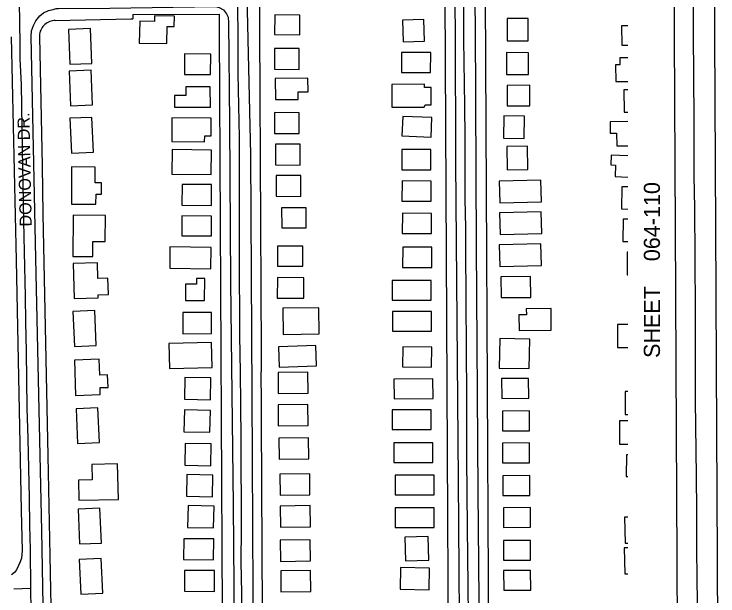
# Model space of a CAD drawing. Extents: x -25029 to 2274964, y -81170 to 687028.
# Drawn here: x -509 to 364, y -62644 to -61922 of the extents above; entities that cross this region are included whole.
import ezdxf

# ---------------------------------------------------------------- set-up
doc = ezdxf.new("R2010")
doc.units = 0
for name, color, linetype in [('81911BEA - RW_X_Fee_RW', 7, 'Continuous'), ('BLDG', 7, 'Continuous'), ('GE_X_CL_2000', 7, 'Continuous'), ('ROAD', 7, 'Continuous'), ('ROAD-NAME', 7, 'Continuous'), ('TI_SHEET', 7, 'Continuous')]:
    doc.layers.add(name, color=color, linetype=linetype)

msp = doc.modelspace()

# ---------------------------------------------------------------- linework, layer by layer
at = {"layer": '81911BEA - RW_X_Fee_RW'}
for p, q in [((-362, -61922.36), (-255.12, -61922.1)), ((-362, -61922.36), (-361.9, -61927.74)), ((-477.95, -61950.08), (-477.15, -61990.07))]:
    msp.add_line(p, q, dxfattribs=at)
for points in [[(308.86, -61878.41), (309.12, -61928.41), (309.33, -61968.41), (309.53, -62008.41), (309.74, -62048.41), (309.95, -62088.41), (310.15, -62128.41), (310.36, -62168.41), (310.57, -62208.41), (310.77, -62248.41), (310.98, -62288.41), (311.24, -62338.41), (311.45, -62378.4), (311.65, -62418.4), (311.86, -62458.4), (312.07, -62498.4), (312.27, -62538.4), (312.48, -62578.4), (312.69, -62618.4), (312.94, -62668.4), (313.15, -62708.4), (313.36, -62748.4), (313.52, -62780.61)], [(358.86, -61878.15), (359.12, -61928.16), (359.33, -61968.16), (359.54, -62008.16), (359.74, -62048.16), (359.95, -62088.16), (360.16, -62128.16), (360.36, -62168.16), (360.57, -62208.16), (360.78, -62248.16), (360.98, -62288.15), (361.24, -62338.15), (361.45, -62378.15), (361.65, -62418.15), (361.86, -62458.15), (362.07, -62498.15), (362.27, -62538.15), (362.48, -62578.15), (362.69, -62618.15), (362.94, -62668.15), (363.15, -62708.15), (363.23, -62724.15), (363.36, -62748.15), (363.52, -62780.17)], [(-205.32, -61882.06), (-205.12, -61922.06), (-204.91, -61962.06), (-204.7, -62002.06), (-204.5, -62042.06), (-204.29, -62082.06), (-204.08, -62122.06), (-203.88, -62162.06), (-203.67, -62202.06), (-203.46, -62242.06), (-203.26, -62282.06), (-203.05, -62322.06), (-202.83, -62365.55)], [(24.68, -61880.87), (24.89, -61920.87), (25.09, -61960.87), (25.3, -62000.87), (25.51, -62040.87), (25.71, -62080.87), (25.92, -62120.87), (26.13, -62160.87), (26.33, -62200.87), (26.54, -62240.87), (26.75, -62280.87), (26.95, -62320.87), (27.18, -62364.37)], [(74.68, -61880.61), (74.89, -61920.61), (75.09, -61960.61), (75.3, -62000.61), (75.51, -62040.61), (75.71, -62080.61), (75.92, -62120.61), (76.13, -62160.61), (76.33, -62200.61), (76.54, -62240.61), (76.75, -62280.61), (76.95, -62320.61), (77.18, -62364.11)], [(-255.12, -61922.1), (-254.91, -61962.1), (-254.71, -62002.1), (-254.5, -62042.1), (-254.29, -62082.1), (-254.09, -62122.1), (-253.88, -62162.1), (-253.67, -62202.1), (-253.47, -62242.1), (-253.26, -62282.1), (-253.05, -62322.1), (-252.85, -62362.1), (-252.64, -62402.1), (-252.43, -62442.1), (-252.23, -62482.1), (-252.02, -62522.1), (-251.81, -62562.09), (-251.61, -62602.09), (-251.4, -62642.09), (-251.19, -62682.09), (-250.99, -62722.09), (-250.77, -62763.07), (-250.68, -62780.91), (-250.71, -62782.76)], [(-458.36, -61929.68), (-460.1, -61929.79), (-461.83, -61930.06), (-463.52, -61930.47), (-465.18, -61931.03), (-466.77, -61931.73), (-468.31, -61932.56), (-469.76, -61933.53), (-471.12, -61934.62), (-472.38, -61935.83), (-473.53, -61937.14), (-474.57, -61938.54), (-475.48, -61940.03), (-476.25, -61941.59), (-476.89, -61943.22), (-477.38, -61944.89), (-477.72, -61946.6), (-477.91, -61948.34), (-477.95, -61950.08)], [(-458.36, -61929.68), (-364.74, -61927.8), (-361.9, -61927.74)], [(-477.15, -61990.07), (-475.94, -62050.06), (-474.73, -62110.05), (-473.52, -62170.04), (-472.31, -62230.03), (-471.1, -62290.01), (-469.89, -62350), (-468.68, -62409.99), (-467.47, -62469.98), (-466.22, -62531.97), (-464.97, -62593.95), (-464.13, -62635.99)], [(-200.75, -62782.59), (-200.85, -62748.55), (-201.03, -62713.55), (-201.21, -62677.55), (-201.4, -62641.55), (-201.59, -62605.55), (-201.79, -62565.55), (-202, -62525.55), (-202.21, -62485.55), (-202.41, -62445.55), (-202.62, -62405.55), (-202.83, -62365.55)], [(27.18, -62364.37), (27.38, -62404.37), (27.59, -62444.37), (27.79, -62484.37), (28, -62524.37), (28.21, -62564.36), (28.41, -62604.36), (28.6, -62640.36), (28.79, -62676.36), (28.97, -62712.36), (29.15, -62747.36), (29.33, -62782.23)], [(77.18, -62364.11), (77.38, -62404.11), (77.59, -62444.11), (77.8, -62484.11), (78, -62524.11), (78.21, -62564.11), (78.42, -62604.11), (78.6, -62640.11), (78.79, -62676.11), (78.97, -62712.11), (79.16, -62748.1), (79.34, -62782.19)], [(-464.13, -62635.99), (-463.73, -62655.94), (-462.48, -62717.93), (-461.16, -62783.35), (-461.16, -62783.4)]]:
    msp.add_lwpolyline(points, dxfattribs=at)
at = {"layer": 'BLDG'}
for p, q in [((251.64, -61976.06), (241.97, -61976.15)), ((251.64, -62055.26), (229.93, -62055.38)), ((251.64, -62097.67), (231, -62096.82)), ((251.64, -62217.22), (250.85, -62217.23)), ((251.64, -62306.76), (239.09, -62306.78)), ((251.64, -62389.92), (248.35, -62389.93)), ((251.64, -62426.54), (241.36, -62426.56)), ((249.54, -62495.46), (251.64, -62495.5))]:
    msp.add_line(p, q, dxfattribs=at)
for points in [[(-154.89, -61922.97), (-186.14, -61922.83), (-186.25, -61947.23), (-155, -61947.37)], [(-319.57, -61937.14), (-310.76, -61937.29), (-310.53, -61924.28), (-335.18, -61923.85), (-335.3, -61930.91), (-353.6, -61930.59), (-354.07, -61957.72), (-319.94, -61958.32)], [(-0.41, -61955.27), (-1.25, -61928.44), (-27.5, -61929.26), (-26.65, -61956.1)], [(102.01, -61927.42), (102.01, -61954.97), (128.24, -61954.97), (128.24, -61927.42)], [(-412.83, -61982.96), (-414.7, -61939.72), (-441.94, -61940.9), (-440.07, -61984.14)], [(-186.21, -61964.31), (-186.35, -61990.26), (-155.8, -61990.43), (-155.66, -61964.47)], [(-297.83, -61971.3), (-297.88, -61996.56), (-265.59, -61996.62), (-265.54, -61971.36)], [(7.23, -61994.47), (7.3, -61969.44), (-28.74, -61969.34), (-28.81, -61994.36)], [(128.57, -61996.72), (128.69, -61969.7), (101.51, -61969.57), (101.39, -61996.6)], [(-412.05, -62034.51), (-413.91, -61991.27), (-441.15, -61992.45), (-439.29, -62035.69)], [(-156.92, -62027.78), (-156.99, -62018.15), (-144.85, -62018.06), (-144.97, -62001.49), (-185.55, -62001.78), (-185.36, -62027.98)], [(0.34, -62034.57), (7.91, -62034.54), (7.81, -62012.69), (-0.43, -62012.73), (-0.45, -62008.94), (-40.99, -62009.13), (-40.86, -62037.38), (-0.79, -62037.2)], [(130.25, -62035.64), (130.07, -62010.07), (102.13, -62010.27), (102.3, -62035.83)], [(-296.56, -62012.08), (-296.51, -62022.78), (-310.56, -62022.86), (-310.48, -62037.36), (-265.94, -62037.12), (-266.08, -62011.91)], [(-186.38, -62044.03), (-186.52, -62069.98), (-155.97, -62070.14), (-155.83, -62044.19)], [(-410.99, -62093.14), (-412.85, -62049.9), (-440.09, -62051.08), (-438.23, -62094.32)], [(-273, -62072.72), (-264.84, -62072.74), (-264.79, -62050.8), (-313.8, -62050.69), (-313.86, -62080.01), (-273.02, -62080.1)], [(-27.39, -62048.68), (-28.34, -62072.96), (7.78, -62074.37), (8.72, -62050.09)], [(98.17, -62047.97), (97.74, -62075.79), (123.26, -62076.18), (123.69, -62048.37)], [(-185.03, -62082.99), (-185.17, -62108.95), (-154.62, -62109.11), (-154.48, -62083.16)], [(127.85, -62114.73), (127.38, -62085.73), (101.56, -62086.15), (102.03, -62115.15)], [(-313.41, -62089.89), (-313.76, -62120.24), (-265.04, -62120.8), (-264.69, -62090.45)], [(7.48, -62115), (7.55, -62089.97), (-28.49, -62089.87), (-28.56, -62114.89)], [(-407.78, -62157.65), (-407.76, -62145.13), (-401.11, -62145.14), (-401.08, -62131.2), (-408.82, -62131.18), (-408.78, -62111.51), (-438.04, -62111.45), (-438.13, -62157.58)], [(-184.17, -62121.9), (-184.3, -62147.86), (-153.75, -62148.02), (-153.62, -62122.07)], [(7.75, -62153.99), (7.83, -62128.96), (-28.21, -62128.86), (-28.29, -62153.89)], [(144.67, -62154.78), (144, -62127.97), (92.33, -62129.26), (93, -62156.07)], [(-300.98, -62133.06), (-301.19, -62158.9), (-264.7, -62159.19), (-264.5, -62133.35)], [(-147.33, -62162.14), (-177.58, -62162.31), (-177.44, -62187.03), (-147.2, -62186.86)], [(145.17, -62194.09), (144.5, -62167.28), (92.82, -62168.56), (93.49, -62195.37)], [(-411.78, -62222.65), (-411.6, -62203.82), (-396.34, -62203.97), (-396.02, -62171.56), (-436.07, -62171.16), (-436.58, -62222.41)], [(-264.64, -62197.03), (-264.49, -62172.32), (-301.12, -62172.09), (-301.26, -62196.8)], [(8.16, -62194.05), (8.23, -62169.02), (-27.81, -62168.92), (-27.88, -62193.95)], [(-316.33, -62237.02), (-265.19, -62237.65), (-264.86, -62211.21), (-316, -62210.58)], [(-151.19, -62209.56), (-182.51, -62209.53), (-182.53, -62234.41), (-151.21, -62234.44)], [(8.55, -62236.09), (8.62, -62211.06), (-27.42, -62210.96), (-27.49, -62235.98)], [(144.72, -62233.66), (144.06, -62206.85), (92.38, -62208.14), (93.05, -62234.95)], [(-404.98, -62273.8), (-405.09, -62269.98), (-392.34, -62269.59), (-392.97, -62249.3), (-405.43, -62249.69), (-406.03, -62230.48), (-436.18, -62231.41), (-434.84, -62274.72)], [(-273.06, -62277.24), (-272.98, -62249.68), (-282.97, -62249.65), (-282.99, -62257.04), (-296.75, -62257), (-296.81, -62277.17)], [(-149.83, -62248.89), (-182.81, -62248.71), (-182.95, -62274.18), (-149.96, -62274.36)], [(-40.36, -62252.27), (-40.3, -62276.76), (8.04, -62276.64), (7.98, -62252.15)], [(131.18, -62247.46), (94.49, -62247.68), (94.65, -62273.54), (131.34, -62273.31)], [(-407.38, -62332.95), (-409.24, -62289.71), (-436.48, -62290.89), (-434.62, -62334.13)], [(-131.01, -62318.63), (-131.33, -62286.35), (-176.18, -62286.8), (-175.85, -62319.08)], [(125.93, -62294.94), (116.82, -62295), (116.94, -62314.23), (156.73, -62313.99), (156.56, -62287.21), (125.89, -62287.4)], [(-264.48, -62291.99), (-300.26, -62292.18), (-300.12, -62318.4), (-264.34, -62318.2)], [(-40.1, -62290.73), (-40.04, -62315.22), (8.3, -62315.09), (8.24, -62290.6)], [(93.05, -62324.22), (92.33, -62360.86), (129.62, -62361.6), (130.34, -62324.95)], [(-264.45, -62329.36), (-317.28, -62330.61), (-316.55, -62361.32), (-263.73, -62360.07)], [(-180.47, -62359.61), (-134.15, -62358.09), (-134.98, -62332.98), (-181.29, -62334.5)], [(-27.27, -62334.68), (-27.57, -62359.29), (8.38, -62359.72), (8.67, -62335.11)], [(-402.4, -62393.9), (-402.67, -62385.19), (-392.86, -62384.89), (-393.34, -62369.37), (-403.2, -62369.68), (-403.8, -62350.05), (-434.54, -62351), (-433.18, -62394.85)], [(-181.75, -62392.52), (-144.75, -62392.07), (-145.06, -62365.98), (-182.06, -62366.42)], [(-265.95, -62400.3), (-265.35, -62373.22), (-297.61, -62372.5), (-298.21, -62399.59)], [(-38.24, -62374.48), (-38.17, -62398.97), (10.17, -62398.85), (10.1, -62374.35)], [(95.46, -62398.55), (128.92, -62398.31), (128.74, -62373.81), (95.28, -62374.06)], [(-403.46, -62453.39), (-405.33, -62410.16), (-432.57, -62411.33), (-430.7, -62454.57)], [(-181.66, -62432.48), (-144.66, -62432.03), (-144.98, -62405.94), (-181.98, -62406.39)], [(-266.51, -62440.6), (-265.91, -62413.52), (-298.16, -62412.8), (-298.76, -62439.89)], [(-40.45, -62412.78), (-40.39, -62437.27), (7.95, -62437.14), (7.89, -62412.65)], [(96.52, -62438.82), (129.98, -62438.57), (129.8, -62414.07), (96.34, -62414.32)], [(-265.53, -62482.15), (-264.93, -62455.07), (-297.18, -62454.35), (-297.79, -62481.44)], [(-180.79, -62473.93), (-143.79, -62473.48), (-144.11, -62447.39), (-181.11, -62447.83)], [(-38.41, -62453.66), (-38.35, -62478.15), (9.99, -62478.03), (9.93, -62453.53)], [(96.49, -62478.57), (129.95, -62478.32), (129.77, -62453.82), (96.31, -62454.07)], [(-380.92, -62479.79), (-413.08, -62480.41), (-412.72, -62499.47), (-429.37, -62499.79), (-428.89, -62524.68), (-380.07, -62523.74)], [(-263.33, -62520.67), (-262.73, -62493.58), (-294.99, -62492.87), (-295.59, -62519.95)], [(-179.42, -62518.69), (-142.42, -62518.24), (-142.73, -62492.15), (-179.73, -62492.6)], [(-36.72, -62493.69), (-36.65, -62518.18), (11.69, -62518.06), (11.62, -62493.57)], [(96.8, -62519.06), (130.25, -62518.82), (130.08, -62494.32), (96.62, -62494.56)], [(-261.99, -62559.25), (-261.38, -62532.16), (-293.64, -62531.44), (-294.24, -62558.53)], [(-178.92, -62558.11), (-141.92, -62557.66), (-142.23, -62531.57), (-179.23, -62532.02)], [(-36.71, -62534.32), (-36.65, -62558.81), (11.69, -62558.69), (11.63, -62534.2)], [(97.62, -62558.58), (131.08, -62558.33), (130.9, -62533.83), (97.44, -62534.08)], [(-400.96, -62577.95), (-402.83, -62534.72), (-430.07, -62535.89), (-428.2, -62579.13)], [(-261.74, -62572.9), (-299.02, -62572.72), (-299.15, -62598.56), (-261.86, -62598.74)], [(-178.88, -62600.65), (-141.88, -62600.2), (-142.2, -62574.11), (-179.2, -62574.56)], [(4.9, -62599.27), (4.21, -62569.91), (-24.78, -62570.59), (-24.09, -62599.96)], [(97.72, -62599.4), (131.18, -62599.15), (131, -62574.65), (97.54, -62574.9)], [(-399.49, -62640.27), (-401.35, -62597.04), (-428.59, -62598.21), (-426.72, -62641.45)], [(-260.7, -62612.08), (-297.98, -62611.9), (-298.11, -62637.74), (-260.82, -62637.92)], [(-178.42, -62638.45), (-141.42, -62638.01), (-141.74, -62611.91), (-178.74, -62612.36)], [(-30.67, -62635.09), (5.23, -62635.95), (5.87, -62609.19), (-30.03, -62608.32)], [(97.85, -62636.56), (131.3, -62636.32), (131.13, -62611.82), (97.67, -62612.07)]]:
    msp.add_lwpolyline(points, close=True, dxfattribs=at)
for points in [[(251.64, -61936.26), (244.14, -61936.3), (244.28, -61960.53), (251.64, -61960.49)], [(241.97, -61976.15), (242.05, -61984.79), (236.67, -61984.84), (236.86, -62005.51), (251.64, -62005.37)], [(251.64, -62015.61), (246.87, -62015.67), (247.2, -62043.49), (251.64, -62043.44)], [(229.93, -62055.38), (230.01, -62069.41), (237.9, -62069.37), (237.99, -62085.29), (251.64, -62085.21)], [(231, -62096.82), (230.51, -62108.81), (236.5, -62109.05), (235.91, -62123.42), (251.64, -62124.07)], [(251.64, -62136.21), (244.55, -62136.07), (244, -62163.6), (251.64, -62163.75)], [(251.64, -62176.21), (245.92, -62176.16), (245.71, -62203.86), (251.64, -62203.91)], [(250.85, -62217.23), (251.09, -62245.38), (251.64, -62245.37)], [(239.09, -62306.78), (239.13, -62335.46), (251.64, -62335.44)], [(248.35, -62389.93), (248.4, -62418.61), (251.64, -62418.6)], [(241.36, -62426.56), (241.41, -62455.23), (251.64, -62455.22)], [(251.64, -62468.63), (250.02, -62468.6), (249.54, -62495.46)], [(251.64, -62545.92), (247.78, -62546.01), (248.54, -62578.12), (251.64, -62578.04)], [(251.64, -62583.84), (247.22, -62583.95), (247.98, -62616.05), (251.64, -62615.97)]]:
    msp.add_lwpolyline(points, dxfattribs=at)
at = {"layer": 'GE_X_CL_2000'}
for points in [[(47.62, -61857.55), (47.53, -61882.31), (47.93, -61911.79), (48.11, -61953.97), (49.1, -62035.74), (49.51, -62075.05), (49.76, -62150.65), (50.39, -62187.19), (50.43, -62221.43), (50.98, -62267.72), (51.15, -62347), (51.57, -62386.63), (51.7, -62433.76), (51.59, -62472.81), (52.5, -62558.95), (52.85, -62593.88), (53.48, -62631.55), (53.59, -62667.63), (53.6, -62705.62), (53.79, -62738.59), (54.21, -62781.17)], [(331.89, -61855.96), (332.2, -61878.26), (332.35, -61886.79), (332.64, -61901.62), (332.97, -61936.63), (333.13, -62008.45), (333.59, -62042.47), (333.7, -62080.95), (333.57, -62121.85), (334.54, -62162.67), (334.86, -62223.88), (335.32, -62290.54), (335.5, -62324.25), (335.44, -62401.57), (336.43, -62494.5), (337.03, -62538.1), (337.06, -62580.76), (337.26, -62626.06), (338.11, -62668.18)], [(-503.26, -61903.54), (-502.54, -61934.99), (-502.29, -61956.19), (-502.1, -61977.33), (-500.77, -62009.04), (-499.42, -62089.6), (-498.47, -62131.41), (-497.69, -62178.89), (-496.73, -62216.73), (-495.65, -62272.19), (-495.23, -62303.51), (-494.35, -62340.3), (-493.99, -62375.67), (-493.38, -62410.55), (-492.23, -62448.24), (-490.85, -62521.93), (-490.25, -62556.21), (-489.46, -62585.8), (-488.93, -62634.05)], [(-232.37, -61899.92), (-232.26, -61905.54), (-231.99, -61956.73), (-231.71, -61995.54), (-231.17, -62035.39), (-230.26, -62074.94), (-230.14, -62120.62), (-230.08, -62153.82), (-230.15, -62219.02), (-229.74, -62320.35), (-228.84, -62366.16), (-228.57, -62405.76), (-227.96, -62450.1), (-227.87, -62560.43), (-228.09, -62601.22), (-227.3, -62640.16), (-227, -62681.07), (-226.07, -62730.57), (-225.86, -62780.74)], [(-509.61, -62634.72), (-499.28, -62634.37), (-488.93, -62634.05)], [(-488.93, -62634.05), (-488.55, -62662.23), (-487.85, -62694.65), (-486.87, -62729.28), (-485.99, -62765.85), (-485.65, -62800.18), (-484.94, -62843.19), (-484.35, -62875.57), (-484.08, -62886.72), (-482.94, -62916.84), (-482.56, -62944.46)]]:
    msp.add_lwpolyline(points, dxfattribs=at)
at = {"layer": 'ROAD'}
for points in [[(-211.62, -62779.76), (-212.68, -62638.73), (-214.17, -62393.28), (-215.91, -62096.06), (-220.34, -61899.03), (-220.88, -61889.7), (-220.06, -61883.66), (-218.16, -61877.71), (-214.26, -61874.39), (-205.69, -61873.23), (20.93, -61870.68), (26.21, -61871.31), (31.1, -61873.77), (34.08, -61877.35), (35.83, -61883.22), (36.91, -61888.03), (37.62, -61940.97), (38.17, -62105.65), (41.34, -62499.74), (43.47, -62781.59)], [(68.6, -62781.53), (66.28, -62514.41), (64.04, -62209.68), (62.76, -61936.51), (61.99, -61885.4), (62.29, -61879.8), (64.54, -61874.91), (70.58, -61871.44), (74.22, -61870.82), (213.39, -61868.29), (251.64, -61868.59)], [(-470.4, -62816.9), (-475.1, -62562.83), (-482.31, -62224.92), (-488.15, -61949.71), (-487.78, -61942.72), (-485.47, -61935.9), (-482.59, -61930.35), (-477.59, -61923.79), (-472.94, -61920.35), (-466.57, -61917.3), (-461.01, -61916.09), (-457.06, -61915.03), (-454.27, -61914.75), (-390.69, -61914.33), (-259.45, -61912.52), (-254.91, -61913.6), (-249.47, -61916.48), (-245.81, -61921.44), (-243.78, -61925.58), (-243.4, -61932.34), (-242.29, -62057.04), (-240.97, -62254.25), (-237.68, -62530.92), (-235.78, -62780)], [(-512.85, -61950.19), (-506.97, -62227.11), (-500.73, -62537.44), (-499.33, -62587.68), (-500.3, -62596.62), (-501.91, -62601.17), (-504.06, -62605.84), (-506.51, -62611.06), (-509.01, -62614.66), (-512.38, -62617.32)]]:
    msp.add_lwpolyline(points, dxfattribs=at)

# ---------------------------------------------------------------- texts
at = {"layer": 'ROAD-NAME'}
msp.add_text('DONOVAN DR.', height=15, rotation=91.19301, dxfattribs=at).set_placement((-487.44, -62185.24))
at = {"layer": 'TI_SHEET'}
for s, p in [('064-110', (291.64, -62228.36)), ('SHEET', (291.64, -62348.36))]:
    msp.add_text(s, height=20, rotation=90, dxfattribs=at).set_placement(p)

doc.saveas('drawing.dxf')
